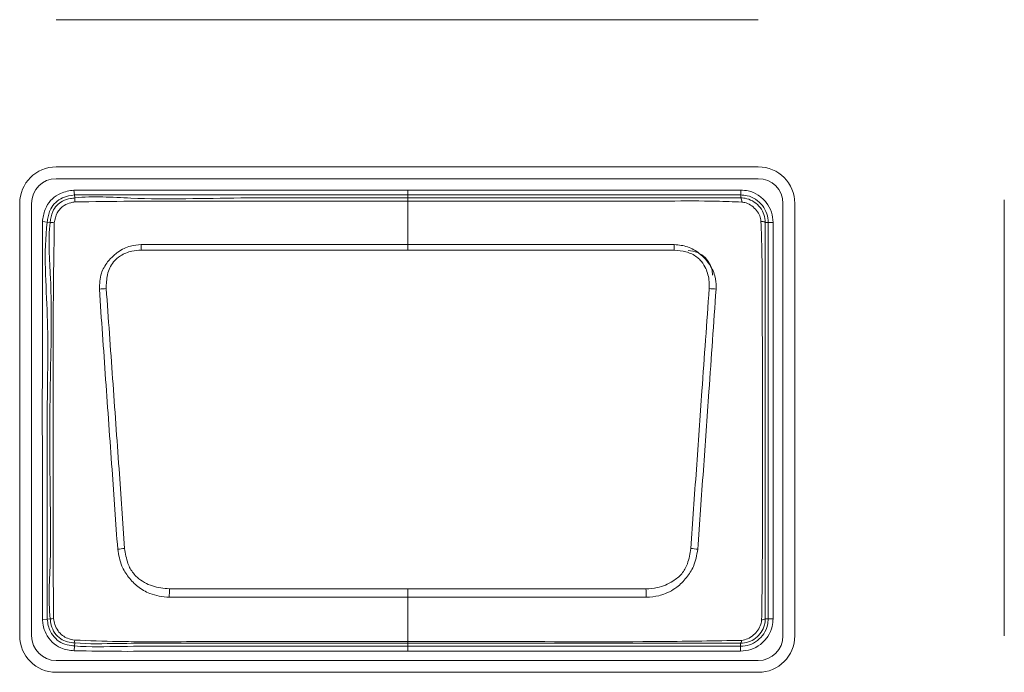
# Model space of a CAD drawing. Header units: millimetres. Extents: x 0 to 1118, y 0 to 864.
# Tile 313 of 390: x 960.42 to 965.45, y 411.81 to 415.14. Entities that reach past the tile are written whole.
import ezdxf

# ---------------------------------------------------------------- set-up
doc = ezdxf.new("R2010")
doc.units = ezdxf.units.MM

msp = doc.modelspace()

# ---------------------------------------------------------------- linework, layer by layer
at = {"color": 7, "linetype": 'Continuous', "lineweight": 15}
for p, q in [((960.6094, 415.1448), (964.1944, 415.1448)), ((964.1944, 414.3924), (960.6094, 414.3924)), ((960.6094, 414.3321), (964.1944, 414.3321)), ((965.4505, 414.2241), (965.4505, 411.9961)), ((960.423, 414.2061), (960.423, 411.9961)), ((960.4834, 411.9961), (960.4834, 414.2061)), ((964.3203, 414.2061), (964.3203, 411.9961)), ((964.3807, 411.9961), (964.3807, 414.2061)), ((964.1044, 411.9582), (964.1043, 411.9582)), ((964.1944, 411.8701), (960.6094, 411.8701)), ((960.6094, 411.8098), (964.1944, 411.8098))]:
    msp.add_line(p, q, dxfattribs=at)
at = {"color": 9, "linetype": 'Continuous', "lineweight": 0}
for p, q in [((960.6998, 414.2741), (960.7026, 414.2492)), ((962.4043, 414.2743), (964.1044, 414.2743)), ((964.1044, 414.2493), (964.1044, 414.2743)), ((960.7026, 414.2492), (960.7043, 414.234)), ((962.4043, 414.234), (962.4043, 414.2493)), ((964.1044, 414.2493), (962.4043, 414.2493)), ((962.4043, 413.9955), (962.4043, 414.218)), ((964.1044, 414.2341), (964.1044, 414.2493)), ((960.539, 414.1137), (960.5638, 414.1106)), ((960.5789, 414.1087), (960.5638, 414.1106)), ((964.2451, 414.1086), (964.2298, 414.1086)), ((964.2451, 412.0836), (964.2451, 414.1086)), ((964.2451, 414.1086), (964.2701, 414.1086)), ((964.2701, 414.1086), (964.2701, 412.0836)), ((962.4043, 413.9675), (961.0442, 413.9675)), ((963.7645, 413.9675), (962.4043, 413.9675)), ((962.4043, 412.2362), (962.4043, 412.1931)), ((962.4043, 411.967), (962.4043, 412.1931)), ((960.5389, 412.079), (960.5637, 412.0818)), ((960.5637, 412.0818), (960.579, 412.0836)), ((964.2297, 412.0836), (964.2451, 412.0836)), ((964.2451, 412.0836), (964.2701, 412.0836)), ((960.7045, 411.9599), (960.7032, 411.9446)), ((962.4043, 411.967), (962.4043, 411.9584)), ((962.4043, 411.9584), (962.4043, 411.9429)), ((964.1043, 411.9429), (964.1043, 411.9582)), ((960.7012, 411.9196), (960.7032, 411.9446)), ((962.4043, 411.9429), (964.1043, 411.9429)), ((962.4043, 411.9179), (962.4043, 411.9429)), ((964.1043, 411.9179), (962.4043, 411.9179)), ((964.1043, 411.9429), (964.1043, 411.9179))]:
    msp.add_line(p, q, dxfattribs=at)
at = {"color": 9, "linetype": 'Continuous', "lineweight": 0, "flags": 128}
for points in [[(962.4043, 414.2493), (962.4043, 414.2499), (962.4043, 414.2514), (962.4043, 414.2537), (962.4043, 414.2568), (962.4043, 414.2606), (962.4043, 414.2649), (962.4043, 414.2695), (962.4043, 414.2743)], [(962.4043, 414.2493), (962.3544, 414.2493), (962.1544, 414.2493), (961.7544, 414.2493), (961.2614, 414.2493), (960.7026, 414.2492)], [(962.4043, 414.234), (962.4043, 414.2337), (962.4043, 414.2328), (962.4043, 414.2315), (962.4043, 414.2297), (962.4043, 414.2274), (962.4043, 414.2247), (962.4043, 414.2215), (962.4043, 414.218)], [(962.4043, 413.9955), (962.4043, 413.9925), (962.4043, 413.9894), (962.4043, 413.986), (962.4043, 413.9825), (962.4043, 413.9789), (962.4043, 413.9752), (962.4043, 413.9714), (962.4043, 413.9675)], [(962.4043, 413.9955), (962.7026, 413.9955), (963.7656, 413.9955)], [(961.1878, 412.2362), (962.2407, 412.2362), (962.4043, 412.2362)], [(962.4043, 412.2362), (962.568, 412.2362), (963.6209, 412.2362)], [(962.4043, 412.1931), (962.1061, 412.1931), (961.1864, 412.1932)], [(963.6223, 412.1932), (962.568, 412.1931), (962.4043, 412.1931)]]:
    msp.add_lwpolyline(points, dxfattribs=at)
at = {"color": 7, "linetype": 'Continuous', "lineweight": 15}
for centre, radius, start, end in [((960.6094, 414.2061), 0.1863, 90, 180), ((964.1944, 414.2061), 0.1863, 0, 90), ((960.6094, 414.2061), 0.126, 90, 180), ((964.1944, 414.2061), 0.126, 0, 90), ((963.8356, 413.8396), 0.125, 0, 90), ((964.2133, 412.1063), 0.028, 266.5102, 305.923), ((960.6094, 411.9961), 0.1863, 180, 270), ((960.6094, 411.9961), 0.126, 180, 270), ((964.1944, 411.9961), 0.1863, 270, 0), ((964.1944, 411.9961), 0.126, 270, 0)]:
    msp.add_arc(centre, radius, start, end, dxfattribs=at)
at = {"color": 9, "linetype": 'Continuous', "lineweight": 0}
for centre, radius, start, end in [((960.799, 414.227), 0.095, 175.7525, 188.1529), ((964.076, 414.2152), 0.0341, 355.9657, 33.647), ((960.5808, 413.9799), 0.1288, 81.4713, 90.8151), ((964.2106, 414.0785), 0.0357, 57.5203, 94.0755), ((953.4306, 413.6665), 7.6196, 2.26392, 2.47463), ((971.3781, 413.6665), 7.6196, 177.52537, 177.73608), ((960.8773, 413.4251), 0.3458, 92.0728, 97.8935), ((963.9314, 413.4251), 0.3458, 82.1068, 87.9275), ((961.0499, 411.5855), 0.8622, 96.0692, 98.4295), ((963.7589, 411.5855), 0.8622, 81.5706, 83.9309), ((990.7337, 411.2682), 29.5617, 178.12352, 178.20698), ((934.075, 411.2682), 29.5617, 1.79302, 1.87648), ((960.5809, 412.202), 0.1185, 269.0666, 277.5531), ((960.7509, 411.969), 0.0474, 173.3975, 191.0613), ((964.0875, 411.9721), 0.0218, 320.3934, 2.6813)]:
    msp.add_arc(centre, radius, start, end, dxfattribs=at)
for points, knots in [([(960.539, 414.1137), (960.5396, 414.1185), (960.5431, 414.1442), (960.5541, 414.1866), (960.5877, 414.2314), (960.6365, 414.2637), (960.6766, 414.2703), (960.6998, 414.2741)], [0, 0, 0, 0, 0.058142, 0.312481, 0.516431, 0.720004, 1, 1, 1, 1]), ([(960.6998, 414.2741), (960.8869, 414.2742), (961.2613, 414.2744), (961.8295, 414.2743), (962.2105, 414.2743), (962.4043, 414.2743)], [0, 0, 0, 0, 0.329436, 0.658872, 1, 1, 1, 1]), ([(964.1044, 414.2743), (964.1174, 414.2734), (964.1491, 414.2712), (964.1961, 414.2502), (964.2376, 414.2121), (964.265, 414.1628), (964.2684, 414.1264), (964.2701, 414.1086)], [0, 0, 0, 0, 0.151112, 0.365617, 0.580258, 0.795218, 1, 1, 1, 1]), ([(960.7026, 414.2492), (960.7026, 414.2492), (960.682, 414.2469), (960.6471, 414.2402), (960.6052, 414.213), (960.5767, 414.1747), (960.5675, 414.138), (960.5644, 414.1151), (960.5638, 414.1106)], [0, 0, 0, 0, 0.00007, 0.287537, 0.483939, 0.679062, 0.936857, 1, 1, 1, 1]), ([(960.7043, 414.234), (960.7043, 414.234), (960.7992, 414.2447), (961.0828, 414.2222), (961.5509, 414.238), (962.0223, 414.2335), (962.3066, 414.2339), (962.4043, 414.234)], [0, 0, 0, 0, 0.000009, 0.168619, 0.498292, 0.827436, 1, 1, 1, 1]), ([(962.4043, 414.218), (962.3049, 414.218), (962.0206, 414.2181), (961.5495, 414.2177), (961.0825, 414.2189), (960.8004, 414.2149), (960.705, 414.2135)], [0, 0, 0, 0, 0.1755, 0.501918, 0.831626, 1, 1, 1, 1]), ([(962.4043, 414.234), (962.5909, 414.234), (962.9639, 414.234), (963.4086, 414.234), (963.7482, 414.234), (963.9414, 414.234), (964.064, 414.234), (964.1043, 414.2341), (964.1044, 414.2341)], [0, 0, 0, 0, 0.329148, 0.658296, 0.784897, 0.928025, 0.999991, 1, 1, 1, 1]), ([(964.11, 414.2128), (964.0669, 414.2145), (963.9432, 414.2194), (963.7384, 414.2176), (963.4145, 414.2183), (963.0092, 414.2179), (962.6454, 414.218), (962.4438, 414.218), (962.4043, 414.218)], [0, 0, 0, 0, 0.0757391, 0.2176957, 0.3602525, 0.6454111, 0.930556, 1, 1, 1, 1]), ([(964.2451, 414.1086), (964.2451, 414.1086), (964.2451, 414.1237), (964.24, 414.1547), (964.2177, 414.1965), (964.1822, 414.2289), (964.1423, 414.2467), (964.1155, 414.2486), (964.1044, 414.2493)], [0, 0, 0, 0, 0.000068, 0.204828, 0.419781, 0.634393, 0.848864, 1, 1, 1, 1]), ([(964.1044, 414.2341), (964.1044, 414.2341), (964.1148, 414.2341), (964.1393, 414.231), (964.1752, 414.2151), (964.206, 414.1861), (964.2254, 414.1492), (964.2298, 414.1221), (964.2298, 414.1086), (964.2298, 414.1086)], [0, 0, 0, 0, 0.000076, 0.159905, 0.374062, 0.588093, 0.794093, 0.999924, 1, 1, 1, 1]), ([(960.705, 414.2135), (960.6982, 414.2122), (960.6795, 414.2086), (960.653, 414.1983), (960.6293, 414.1797), (960.609, 414.1504), (960.6035, 414.1244), (960.5998, 414.1073)], [0, 0, 0, 0, 0.127496, 0.353035, 0.515865, 0.679688, 1, 1, 1, 1]), ([(964.2081, 414.1141), (964.2065, 414.1236), (964.2031, 414.1437), (964.186, 414.1711), (964.1621, 414.194), (964.1356, 414.2088), (964.1173, 414.2116), (964.11, 414.2128)], [0, 0, 0, 0, 0.190909, 0.406669, 0.631062, 0.851531, 1, 1, 1, 1]), ([(960.5389, 412.079), (960.5389, 412.279), (960.5389, 412.6375), (960.5385, 413.1559), (960.5389, 413.6342), (960.5389, 413.9539), (960.539, 414.1137)], [0, 0, 0, 0, 0.294817, 0.528637, 0.764318, 1, 1, 1, 1]), ([(960.5638, 414.1106), (960.5638, 414.1106), (960.5437, 413.9525), (960.5733, 413.632), (960.561, 413.1556), (960.5647, 412.6384), (960.5641, 412.2809), (960.5637, 412.0818)], [0, 0, 0, 0, 0.000007, 0.235608, 0.471191, 0.70568, 1, 1, 1, 1]), ([(960.579, 412.0836), (960.579, 412.0836), (960.5677, 412.1836), (960.5842, 412.3846), (960.5769, 412.7822), (960.5746, 413.2629), (960.5926, 413.737), (960.5671, 414.0153), (960.5789, 414.1087), (960.5789, 414.1087)], [0, 0, 0, 0, 0.000007, 0.149192, 0.296265, 0.589843, 0.860506, 0.999993, 1, 1, 1, 1]), ([(960.5998, 414.1073), (960.5984, 414.0136), (960.5943, 413.7373), (960.5928, 413.2627), (960.5937, 412.7825), (960.5933, 412.3847), (960.5954, 412.185), (960.5965, 412.0846)], [0, 0, 0, 0, 0.138888, 0.409935, 0.703873, 0.851045, 1, 1, 1, 1]), ([(960.8298, 413.7676), (960.831, 413.7952), (960.8331, 413.8451), (960.8617, 413.8945), (960.8917, 413.9299), (960.9278, 413.9624), (960.9828, 413.9908), (961.025, 413.9941), (961.0431, 413.9955)], [0, 0, 0, 0, 0.236036, 0.426179, 0.477737, 0.637251, 0.844602, 1, 1, 1, 1]), ([(961.0442, 413.9675), (961.028, 413.9662), (960.9908, 413.9634), (960.9402, 413.9436), (960.8938, 413.9029), (960.8667, 413.8426), (960.8655, 413.7946), (960.8648, 413.7707)], [0, 0, 0, 0, 0.160648, 0.369005, 0.524127, 0.762874, 1, 1, 1, 1]), ([(961.0431, 413.9955), (961.0928, 413.9953), (961.242, 413.9949), (961.4906, 413.9959), (961.792, 413.9954), (962.0966, 413.9955), (962.3018, 413.9955), (962.4043, 413.9955)], [0, 0, 0, 0, 0.109645, 0.328736, 0.547827, 0.773914, 1, 1, 1, 1]), ([(963.9439, 413.7707), (963.944, 413.7858), (963.9443, 413.8239), (963.9282, 413.8748), (963.9036, 413.9128), (963.8713, 413.9406), (963.8261, 413.962), (963.7849, 413.9657), (963.7645, 413.9675)], [0, 0, 0, 0, 0.150039, 0.377629, 0.518715, 0.593819, 0.797701, 1, 1, 1, 1]), ([(963.7656, 413.9955), (963.7886, 413.9933), (963.8353, 413.9888), (963.8837, 413.9591), (963.9202, 413.9265), (963.9525, 413.8885), (963.9704, 413.8477), (963.979, 413.8048), (963.9789, 413.7848), (963.9789, 413.7676)], [0, 0, 0, 0, 0.196953, 0.400474, 0.477525, 0.621985, 0.827103, 0.852197, 1, 1, 1, 1]), ([(960.9235, 412.4385), (960.9138, 412.5743), (960.8933, 412.8639), (960.8619, 413.3071), (960.8405, 413.614), (960.8298, 413.7676)], [0, 0, 0, 0, 0.306049, 0.652529, 1, 1, 1, 1]), ([(960.8648, 413.7707), (960.8758, 413.6173), (960.8978, 413.3107), (960.9291, 412.8679), (960.9493, 412.5784), (960.9587, 412.4429)], [0, 0, 0, 0, 0.347304, 0.694424, 1, 1, 1, 1]), ([(963.85, 412.4429), (963.8594, 412.5773), (963.8781, 412.846), (963.9093, 413.2888), (963.9314, 413.5966), (963.9439, 413.7707)], [0, 0, 0, 0, 0.302974, 0.605825, 1, 1, 1, 1]), ([(963.9789, 413.7676), (963.9667, 413.5933), (963.9452, 413.2853), (963.9139, 412.842), (963.8948, 412.5731), (963.8853, 412.4385)], [0, 0, 0, 0, 0.394267, 0.696552, 1, 1, 1, 1]), ([(961.1864, 412.1932), (961.1524, 412.1969), (961.0948, 412.2031), (961.0354, 412.2393), (961.0009, 412.2698), (960.9723, 412.3041), (960.9374, 412.358), (960.9285, 412.4092), (960.9235, 412.4385)], [0, 0, 0, 0, 0.256994, 0.435753, 0.518339, 0.608051, 0.775867, 1, 1, 1, 1]), ([(960.9587, 412.4429), (960.9628, 412.4167), (960.9698, 412.3718), (960.9963, 412.3222), (961.037, 412.2805), (961.0991, 412.2453), (961.1583, 412.2392), (961.1878, 412.2362)], [0, 0, 0, 0, 0.231465, 0.397413, 0.481538, 0.74157, 1, 1, 1, 1]), ([(963.6209, 412.2362), (963.6402, 412.2376), (963.6885, 412.2409), (963.7522, 412.2683), (963.8061, 412.311), (963.8386, 412.3702), (963.8458, 412.4162), (963.85, 412.4429)], [0, 0, 0, 0, 0.169426, 0.422531, 0.593644, 0.763575, 1, 1, 1, 1]), ([(963.8853, 412.4385), (963.8799, 412.4086), (963.8706, 412.3562), (963.8285, 412.2917), (963.776, 412.238), (963.7242, 412.2116), (963.6709, 412.1967), (963.6442, 412.1948), (963.6223, 412.1932)], [0, 0, 0, 0, 0.2290459, 0.4012066, 0.5780377, 0.7973627, 0.8335701, 1, 1, 1, 1]), ([(960.7012, 411.9196), (960.6779, 411.9225), (960.6366, 411.9275), (960.5874, 411.9624), (960.5556, 412.0041), (960.5432, 412.0457), (960.54, 412.0703), (960.5389, 412.079)], [0, 0, 0, 0, 0.276626, 0.489449, 0.702472, 0.894255, 1, 1, 1, 1]), ([(960.5637, 412.0818), (960.5637, 412.0818), (960.5662, 412.0601), (960.573, 412.0225), (960.6051, 411.9807), (960.6424, 411.9544), (960.6775, 411.947), (960.6978, 411.9451), (960.7032, 411.9446)], [0, 0, 0, 0, 0.000069, 0.304094, 0.511824, 0.715977, 0.924845, 1, 1, 1, 1]), ([(960.7045, 411.9599), (960.7044, 411.9599), (960.6916, 411.9609), (960.6664, 411.9638), (960.6295, 411.9795), (960.5996, 412.0096), (960.5837, 412.0471), (960.5802, 412.0726), (960.579, 412.0836), (960.579, 412.0836)], [0, 0, 0, 0, 0.000077, 0.197333, 0.387983, 0.604747, 0.83111, 0.999923, 1, 1, 1, 1]), ([(960.5965, 412.0846), (960.5983, 412.0742), (960.6021, 412.0522), (960.6168, 412.0215), (960.6397, 411.9978), (960.6692, 411.9811), (960.6913, 411.9768), (960.7039, 411.9744)], [0, 0, 0, 0, 0.189123, 0.39968, 0.5988293, 0.7719569, 1, 1, 1, 1]), ([(964.1043, 411.9429), (964.1194, 411.9443), (964.1503, 411.9472), (964.1922, 411.9704), (964.2246, 412.0057), (964.2424, 412.0456), (964.2443, 412.0725), (964.2451, 412.0836)], [0, 0, 0, 0, 0.204674, 0.419842, 0.63439, 0.848799, 1, 1, 1, 1]), ([(964.2701, 412.0836), (964.2691, 412.0705), (964.2669, 412.0389), (964.246, 411.9918), (964.2078, 411.9503), (964.1585, 411.923), (964.122, 411.9196), (964.1043, 411.9179)], [0, 0, 0, 0, 0.151184, 0.365635, 0.580222, 0.795405, 1, 1, 1, 1]), ([(964.1093, 411.9731), (964.1195, 411.9752), (964.1417, 411.9796), (964.17, 411.9991), (964.1935, 412.0246), (964.2079, 412.0518), (964.2106, 412.0708), (964.2116, 412.0783)], [0, 0, 0, 0, 0.197464, 0.427893, 0.636791, 0.855624, 1, 1, 1, 1]), ([(960.7039, 411.9744), (960.7775, 411.9717), (960.9943, 411.9636), (961.3548, 411.9681), (961.785, 411.9667), (962.1349, 411.967), (962.3413, 411.967), (962.4043, 411.967)], [0, 0, 0, 0, 0.129882, 0.382749, 0.635797, 0.888846, 1, 1, 1, 1]), ([(962.4043, 411.9584), (962.2169, 411.9584), (961.8421, 411.9585), (961.3489, 411.9578), (960.97, 411.9594), (960.7777, 411.954), (960.7045, 411.9599), (960.7045, 411.9599)], [0, 0, 0, 0, 0.330742, 0.661483, 0.870168, 0.999991, 1, 1, 1, 1]), ([(962.4043, 411.967), (962.4377, 411.967), (962.6044, 411.967), (963.0377, 411.9675), (963.5727, 411.9638), (963.9743, 411.9708), (964.1093, 411.9731)], [0, 0, 0, 0, 0.0586525, 0.2932626, 0.7624829, 1, 1, 1, 1]), ([(964.1043, 411.9582), (963.9706, 411.9583), (963.5716, 411.9584), (963.0049, 411.9584), (962.572, 411.9584), (962.4043, 411.9584)], [0, 0, 0, 0, 0.235996, 0.704164, 1, 1, 1, 1]), ([(962.4043, 411.9179), (962.3877, 411.9179), (962.3044, 411.9179), (961.9544, 411.9179), (961.5648, 411.9175), (961.1612, 411.9182), (960.9435, 411.9161), (960.782, 411.9185), (960.7012, 411.9196)], [0, 0, 0, 0, 0.0293566, 0.1467828, 0.6164876, 0.7155925, 0.8576233, 1, 1, 1, 1]), ([(960.7032, 411.9446), (960.7032, 411.9446), (960.783, 411.938), (960.9441, 411.9437), (961.266, 411.9425), (961.6306, 411.943), (962.0368, 411.9429), (962.2818, 411.9429), (962.4043, 411.9429)], [0, 0, 0, 0, 0.000009, 0.1411, 0.283602, 0.567928, 0.783964, 1, 1, 1, 1])]:
    msp.add_open_spline(points, degree=3, knots=knots, dxfattribs=at)
at = {"color": 7, "linetype": 'Continuous', "lineweight": 15}
for points, knots in [([(960.5789, 414.1087), (960.5789, 414.1087), (960.5813, 414.1276), (960.5868, 414.1592), (960.6109, 414.1967), (960.6428, 414.2205), (960.6757, 414.2302), (960.6971, 414.2332), (960.7043, 414.234), (960.7043, 414.234)], [0, 0, 0, 0, 0.000077, 0.292145, 0.481329, 0.668501, 0.889292, 0.999923, 1, 1, 1, 1]), ([(964.2116, 412.0783), (964.213, 412.1851), (964.2159, 412.3971), (964.2151, 412.8196), (964.2156, 413.2369), (964.2149, 413.5998), (964.2143, 413.8027), (964.2135, 413.9573), (964.2099, 414.0608), (964.2081, 414.1141)], [0, 0, 0, 0, 0.157294, 0.312474, 0.622468, 0.772195, 0.847355, 0.921427, 1, 1, 1, 1]), ([(964.2298, 414.1086), (964.2298, 414.1086), (964.2297, 414.058), (964.2297, 413.9555), (964.2297, 413.803), (964.2297, 413.5996), (964.2297, 413.2369), (964.2296, 412.8195), (964.2298, 412.3996), (964.2295, 412.1878), (964.2297, 412.0836), (964.2297, 412.0836)], [0, 0, 0, 0, 0.000007, 0.075686, 0.15099, 0.226275, 0.376845, 0.688419, 0.844208, 0.999993, 1, 1, 1, 1]), ([(964.2297, 412.0836), (964.2297, 412.0836), (964.2298, 412.0731), (964.2267, 412.0486), (964.2108, 412.013), (964.182, 411.9822), (964.1452, 411.9627), (964.1178, 411.9582), (964.1044, 411.9582), (964.1044, 411.9582)], [0, 0, 0, 0, 0.000076, 0.162066, 0.372152, 0.585973, 0.793109, 0.999924, 1, 1, 1, 1])]:
    msp.add_open_spline(points, degree=3, knots=knots, dxfattribs=at)

doc.saveas('drawing.dxf')
